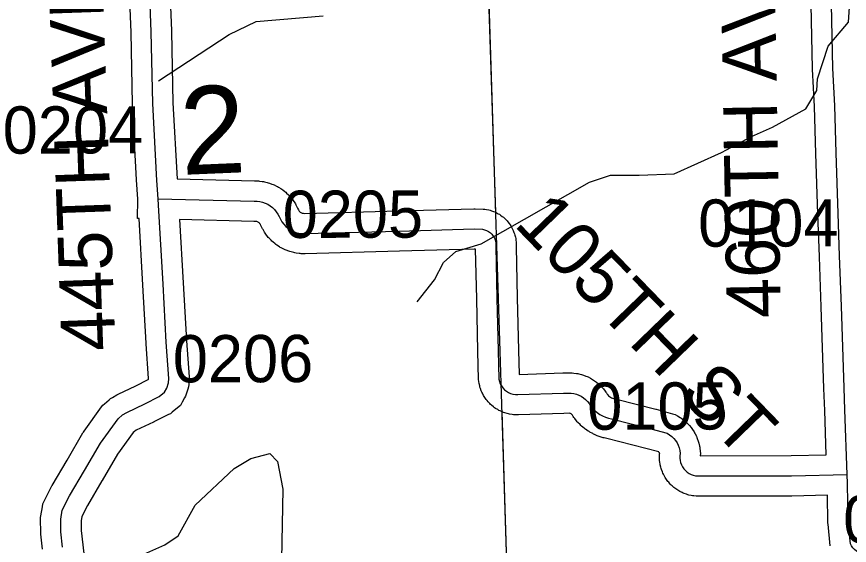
# Model space of a CAD drawing. Extents: x 128.7 to 185.5, y -21.4 to 12.6.
# Drawn here: x 168.046 to 169.28, y 4.562 to 5.346 of the extents above; entities that cross this region are included whole.
import ezdxf

# ---------------------------------------------------------------- set-up
doc = ezdxf.new("R2010")
doc.units = 0
for name, color, linetype in [('tdCoHydroRiver', 7, 'Continuous'), ('tdCoSecRdNmbr', 7, 'Continuous'), ('tdCoSecRdTxt', 7, 'Continuous'), ('tdCoSecRteBand', 7, 'Continuous'), ('tdCoSecRteCL', 7, 'Continuous'), ('tdCoSectLine', 7, 'Continuous'), ('tdCoSectLinePart', 7, 'Continuous'), ('tdCoSectNmbr', 7, 'Continuous'), ('tdCoSurfGravel', 7, 'Continuous')]:
    doc.layers.add(name, color=color, linetype=linetype)

msp = doc.modelspace()

# ---------------------------------------------------------------- linework, layer by layer
at = {"layer": 'tdCoHydroRiver'}
for points in [[(168.6398, 4.9235), (168.6654, 4.9561), (168.6786, 4.9818), (168.6969, 4.9983), (168.7344, 5.0093), (168.8951, 5.1008), (168.9262, 5.1114), (168.9689, 5.1115), (169.0209, 5.1135), (169.0908, 5.1447), (169.1356, 5.1685), (169.1667, 5.1823), (169.2161, 5.2095), (169.2324, 5.237), (169.2333, 5.2544), (169.2489, 5.3024), (169.279, 5.3383), (169.2821, 5.3826), (169.3016, 5.4071), (169.3083, 5.4389), (169.3144, 5.4454), (169.3239, 5.4442), (169.3416, 5.4354)], [(168.2561, 5.2513), (168.3608, 5.3201), (168.4011, 5.339), (168.5002, 5.3476)], [(168.2343, 4.5493), (168.2654, 4.5632), (168.2854, 4.5766), (168.3105, 4.6218), (168.3684, 4.6761), (168.393, 4.6913), (168.4212, 4.6987), (168.4327, 4.6865), (168.4406, 4.6458), (168.4383, 4.5415)]]:
    msp.add_lwpolyline(points, dxfattribs=at)
at = {"layer": 'tdCoSecRteBand'}
for points in [[(168.0841, 4.5565), (168.0817, 4.5789), (168.0815, 4.5804), (168.0815, 4.5818), (168.0813, 4.6008), (168.0812, 4.6036), (168.0817, 4.6062), (168.0839, 4.6193), (168.0846, 4.6237), (168.0866, 4.6277), (168.0975, 4.6494), (168.098, 4.6504), (168.0985, 4.6513), (168.1206, 4.6886), (168.144, 4.729), (168.1448, 4.7303), (168.1457, 4.7315), (168.1718, 4.7675), (168.1737, 4.7702), (168.1762, 4.7723), (168.1828, 4.7783), (168.1851, 4.7803), (168.1877, 4.7818), (168.1942, 4.7855), (168.1952, 4.7861), (168.1963, 4.7867), (168.2226, 4.7991), (168.2408, 4.8083), (168.2413, 4.8087), (168.2414, 4.809), (168.2415, 4.8099), (168.2377, 4.8614), (168.2377, 4.8617), (168.2376, 4.862), (168.233, 4.9483), (168.2273, 5.0471), (168.2249, 5.0472), (168.2256, 5.0758), (168.2236, 5.1043), (168.2237, 5.1043), (168.2177, 5.2159), (168.2176, 5.2164), (168.2176, 5.2169), (168.2154, 5.3231), (168.2107, 5.4427)], [(168.2707, 5.4449), (168.2754, 5.3252), (168.2754, 5.3249), (168.2754, 5.3246), (168.2776, 5.2186), (168.2837, 5.1057), (168.3986, 5.1028), (168.4026, 5.1028), (168.4042, 5.1027), (168.4059, 5.1025), (168.41, 5.102), (168.4117, 5.1018), (168.4132, 5.1015), (168.4173, 5.1005), (168.4189, 5.1001), (168.4205, 5.0996), (168.4244, 5.0982), (168.426, 5.0977), (168.4274, 5.097), (168.4312, 5.0952), (168.4327, 5.0944), (168.4341, 5.0936), (168.4376, 5.0914), (168.439, 5.0905), (168.4403, 5.0895), (168.4436, 5.0869), (168.4449, 5.0859), (168.4461, 5.0848), (168.4491, 5.0819), (168.4502, 5.0807), (168.4513, 5.0795), (168.454, 5.0762), (168.455, 5.075), (168.4559, 5.0736), (168.4582, 5.0701), (168.4591, 5.0687), (168.4598, 5.0673), (168.4618, 5.0635), (168.4621, 5.0629), (168.4624, 5.0622), (168.4635, 5.0598), (168.464, 5.0589), (168.4647, 5.058), (168.4654, 5.0573), (168.4662, 5.0566), (168.4671, 5.056), (168.468, 5.0555), (168.469, 5.0552), (168.47, 5.0549), (168.471, 5.0548), (168.473, 5.0547), (168.6118, 5.0584), (168.7235, 5.0616), (168.7245, 5.0616), (168.7255, 5.0616), (168.7376, 5.0611), (168.7402, 5.061), (168.7427, 5.0605), (168.7459, 5.0598), (168.748, 5.0593), (168.7499, 5.0586), (168.753, 5.0575), (168.7549, 5.0568), (168.7568, 5.0558), (168.7597, 5.0542), (168.7615, 5.0533), (168.7632, 5.052), (168.7658, 5.0501), (168.7675, 5.0489), (168.769, 5.0474), (168.7714, 5.0451), (168.7729, 5.0437), (168.7742, 5.042), (168.7762, 5.0394), (168.7775, 5.0378), (168.7785, 5.036), (168.7801, 5.0332), (168.7812, 5.0313), (168.782, 5.0294), (168.7832, 5.0264), (168.784, 5.0244), (168.7845, 5.0224), (168.7853, 5.0192), (168.7858, 5.0172), (168.786, 5.0151), (168.7863, 5.0119), (168.7865, 5.0098), (168.7865, 5.0077), (168.7864, 5.0052), (168.7878, 4.9292), (168.7898, 4.8519), (168.7898, 4.8518), (168.7898, 4.8518), (168.7907, 4.8158), (168.8555, 4.818), (168.8557, 4.818), (168.8558, 4.818), (168.8672, 4.8182), (168.8697, 4.8183), (168.8721, 4.8179), (168.876, 4.8174), (168.8777, 4.8171), (168.8793, 4.8167), (168.8832, 4.8157), (168.8848, 4.8153), (168.8863, 4.8147), (168.89, 4.8133), (168.8916, 4.8127), (168.893, 4.812), (168.8966, 4.8101), (168.8981, 4.8094), (168.8995, 4.8085), (168.9028, 4.8063), (168.9042, 4.8054), (168.9054, 4.8043), (168.9085, 4.8018), (168.9098, 4.8007), (168.9109, 4.7995), (168.9137, 4.7967), (168.9149, 4.7955), (168.9159, 4.7942), (168.9183, 4.791), (168.9193, 4.7897), (168.9202, 4.7883), (168.9213, 4.7865), (168.9222, 4.7854), (168.9234, 4.7842), (168.9247, 4.783), (168.9261, 4.7821), (168.9276, 4.7812), (168.9292, 4.7805), (168.9309, 4.78), (168.934, 4.7793), (168.9346, 4.7792), (168.9351, 4.7791), (168.9936, 4.7643), (168.9939, 4.7642), (168.9942, 4.7641), (169.0183, 4.7575), (169.0223, 4.7564), (169.0258, 4.7542), (169.0294, 4.7521), (169.0308, 4.7512), (169.0322, 4.7502), (169.0355, 4.7477), (169.0368, 4.7466), (169.0381, 4.7454), (169.041, 4.7426), (169.0422, 4.7414), (169.0433, 4.7401), (169.0459, 4.7369), (169.047, 4.7355), (169.048, 4.7341), (169.0502, 4.7306), (169.0511, 4.7292), (169.0519, 4.7277), (169.0537, 4.724), (169.0545, 4.7224), (169.055, 4.7208), (169.0564, 4.7169), (169.057, 4.7153), (169.0574, 4.7137), (169.0583, 4.7096), (169.0587, 4.708), (169.0589, 4.7063), (169.0594, 4.7022), (169.0599, 4.6983), (169.0594, 4.6952)], [(169.0594, 4.6952), (169.1942, 4.6954), (169.2461, 4.6967), (169.2439, 4.7621), (169.2426, 4.7948), (169.2426, 4.7949), (169.2426, 4.7951), (169.2389, 4.916), (169.236, 4.9903), (169.236, 4.9904), (169.236, 4.9905), (169.2338, 5.0534), (169.2338, 5.0534), (169.2338, 5.0534), (169.2308, 5.1432), (169.2308, 5.1433), (169.2308, 5.1433), (169.2288, 5.213), (169.2259, 5.2686), (169.2259, 5.2691), (169.2259, 5.2696), (169.2239, 5.3638)], [(169.2521, 4.5614), (169.2489, 4.5937), (169.2488, 4.5949), (169.2488, 4.5961), (169.2479, 4.6367), (169.1953, 4.6354), (169.195, 4.6354), (169.1946, 4.6354), (169.0561, 4.6352), (169.0547, 4.6352), (169.0533, 4.6353), (169.0498, 4.6356), (169.0479, 4.6358), (169.0461, 4.6362), (169.0427, 4.6369), (169.0409, 4.6373), (169.0391, 4.638), (169.0358, 4.6391), (169.0341, 4.6398), (169.0324, 4.6406), (169.0293, 4.6422), (169.0276, 4.643), (169.026, 4.6441), (169.0232, 4.646), (169.0216, 4.647), (169.0202, 4.6483), (169.0176, 4.6506), (169.0162, 4.6518), (169.0149, 4.6532), (169.0126, 4.6558), (169.0113, 4.6572), (169.0103, 4.6587), (169.0083, 4.6616), (169.0072, 4.6631), (169.0064, 4.6648), (169.0048, 4.6679), (169.0039, 4.6695), (169.0032, 4.6713), (169.002, 4.6746), (169.0014, 4.6763), (169.001, 4.6782), (169.0002, 4.6815), (168.9998, 4.6834), (168.9996, 4.6852), (168.9992, 4.6887), (168.999, 4.6906), (168.999, 4.6924), (168.9991, 4.6959), (168.9992, 4.6978), (168.9993, 4.6986), (168.9991, 4.6989), (168.9988, 4.6996), (168.9985, 4.7002), (168.998, 4.7007), (168.9978, 4.7009), (168.9785, 4.7062), (168.921, 4.7208), (168.9169, 4.7216), (168.9155, 4.7219), (168.9141, 4.7224), (168.9096, 4.7238), (168.9082, 4.7243), (168.9068, 4.7248), (168.9025, 4.7267), (168.9012, 4.7273), (168.8999, 4.728), (168.8958, 4.7303), (168.8945, 4.731), (168.8933, 4.7318), (168.8894, 4.7345), (168.8882, 4.7353), (168.8871, 4.7363), (168.8835, 4.7393), (168.8824, 4.7403), (168.8813, 4.7413), (168.8781, 4.7447), (168.8771, 4.7457), (168.8761, 4.7469), (168.8732, 4.7506), (168.8721, 4.752), (168.8711, 4.7536), (168.8699, 4.7556), (168.8694, 4.7561), (168.869, 4.7566), (168.8684, 4.7571), (168.8679, 4.7575), (168.8672, 4.7578), (168.8666, 4.758), (168.866, 4.7582), (168.8573, 4.758), (168.7899, 4.7558), (168.7889, 4.7557), (168.7879, 4.7558), (168.7843, 4.7559), (168.7823, 4.756), (168.7804, 4.7563), (168.7768, 4.7569), (168.7749, 4.7572), (168.773, 4.7578), (168.7695, 4.7588), (168.7676, 4.7594), (168.7659, 4.7602), (168.7626, 4.7617), (168.7608, 4.7625), (168.7591, 4.7636), (168.756, 4.7655), (168.7544, 4.7665), (168.7528, 4.7678), (168.7501, 4.7701), (168.7485, 4.7714), (168.7472, 4.7728), (168.7447, 4.7754), (168.7434, 4.7769), (168.7422, 4.7785), (168.7401, 4.7814), (168.739, 4.783), (168.7381, 4.7848), (168.7364, 4.788), (168.7355, 4.7897), (168.7348, 4.7916), (168.7335, 4.7949), (168.7328, 4.7968), (168.7324, 4.7987), (168.7316, 4.8022), (168.7309, 4.8052), (168.7308, 4.8082), (168.7298, 4.8504), (168.7279, 4.9278), (168.7279, 4.9279), (168.7279, 4.928), (168.7264, 5.0015), (168.7241, 5.0016), (168.6135, 4.9984), (168.6134, 4.9984), (168.6134, 4.9984), (168.4738, 4.9947), (168.4731, 4.9947), (168.4723, 4.9947), (168.4679, 4.9948), (168.4662, 4.9949), (168.4645, 4.9951), (168.4602, 4.9957), (168.4585, 4.9959), (168.4569, 4.9964), (168.4526, 4.9974), (168.4509, 4.9979), (168.4494, 4.9984), (168.4452, 5), (168.4437, 5.0006), (168.4422, 5.0014), (168.4382, 5.0034), (168.4367, 5.0041), (168.4353, 5.0051), (168.4317, 5.0075), (168.4303, 5.0084), (168.429, 5.0095), (168.4256, 5.0124), (168.4243, 5.0134), (168.4231, 5.0147), (168.4201, 5.0178), (168.4189, 5.0191), (168.4179, 5.0204), (168.4152, 5.0239), (168.4142, 5.0253), (168.4133, 5.0267), (168.4111, 5.0305), (168.4102, 5.0319), (168.4095, 5.0335), (168.408, 5.0368), (168.4072, 5.0385), (168.4066, 5.0393), (168.4061, 5.04), (168.4054, 5.0407), (168.4046, 5.0412), (168.4038, 5.0417), (168.403, 5.0421), (168.4021, 5.0425), (168.4012, 5.0427), (168.4003, 5.0428), (168.3977, 5.0428), (168.3975, 5.0428), (168.3973, 5.0428), (168.2875, 5.0456), (168.2929, 4.9516), (168.2929, 4.9516), (168.2929, 4.9515), (168.2975, 4.8655), (168.3015, 4.812), (168.3016, 4.8098), (168.3015, 4.8076), (168.301, 4.801), (168.3007, 4.7974), (168.2996, 4.794), (168.2971, 4.7863), (168.2962, 4.7835), (168.2948, 4.7809), (168.2913, 4.7747), (168.2885, 4.7697), (168.2841, 4.7661), (168.2762, 4.7597), (168.2737, 4.7576), (168.2708, 4.7562), (168.2493, 4.7453), (168.249, 4.7452), (168.2486, 4.745), (168.2231, 4.7329), (168.2204, 4.7314), (168.2184, 4.7297), (168.1951, 4.6975), (168.1725, 4.6584), (168.1724, 4.6583), (168.1723, 4.6582), (168.1507, 4.6216), (168.1423, 4.6049), (168.1413, 4.5989), (168.1415, 4.5841), (168.1438, 4.5631), (168.1457, 4.5459)]]:
    msp.add_lwpolyline(points, dxfattribs=at)
at = {"layer": 'tdCoSecRteCL'}
for points in [[(169.2771, 4.6674), (169.2739, 4.7632), (169.2726, 4.796), (169.2689, 4.9171), (169.266, 4.9915), (169.2637, 5.0544), (169.2608, 5.1442), (169.2588, 5.2142), (169.2558, 5.2702), (169.2539, 5.3644), (169.2522, 5.4441), (169.2492, 5.4939), (169.2471, 5.5493)], [(168.2556, 5.0764), (168.2538, 5.1033), (168.2476, 5.2175), (168.2454, 5.324), (168.2407, 5.4439), (168.2387, 5.5103)], [(168.114, 4.5598), (168.1115, 4.5822), (168.1112, 4.6012), (168.1135, 4.6143), (168.1243, 4.636), (168.1465, 4.6735), (168.1699, 4.7139), (168.1961, 4.7499), (168.2027, 4.7558), (168.2092, 4.7595), (168.2358, 4.7721), (168.2572, 4.783), (168.2651, 4.7894), (168.2686, 4.7955), (168.2711, 4.8032), (168.2715, 4.8098), (168.2676, 4.8636), (168.2629, 4.9499), (168.2563, 5.0668), (168.2556, 5.0764)], [(168.2556, 5.0764), (168.3981, 5.0728), (168.4023, 5.0728), (168.4064, 5.0723), (168.4105, 5.0713), (168.4145, 5.0699), (168.4183, 5.0681), (168.4218, 5.0659), (168.4251, 5.0633), (168.4282, 5.0604), (168.4308, 5.0571), (168.4331, 5.0536), (168.435, 5.0499), (168.4369, 5.0459), (168.4391, 5.0421), (168.4418, 5.0385), (168.4448, 5.0354), (168.4482, 5.0325), (168.4519, 5.0301), (168.4558, 5.0281), (168.46, 5.0265), (168.4642, 5.0254), (168.4686, 5.0248), (168.473, 5.0247), (168.6126, 5.0284), (168.7243, 5.0316), (168.7364, 5.0311), (168.7396, 5.0304), (168.7427, 5.0293), (168.7455, 5.0278), (168.7482, 5.0259), (168.7505, 5.0236), (168.7525, 5.021), (168.7541, 5.0182), (168.7554, 5.0152), (168.7561, 5.012), (168.7565, 5.0087), (168.7564, 5.0055), (168.7579, 4.9285), (168.7598, 4.8511), (168.7608, 4.8089), (168.7616, 4.8054), (168.7629, 4.802), (168.7646, 4.7988), (168.7667, 4.7959), (168.7691, 4.7932), (168.7719, 4.7909), (168.775, 4.789), (168.7783, 4.7875), (168.7817, 4.7865), (168.7853, 4.7859), (168.7889, 4.7858), (168.8565, 4.788), (168.8678, 4.7882), (168.8718, 4.7877), (168.8757, 4.7867), (168.8794, 4.7852), (168.883, 4.7834), (168.8863, 4.7812), (168.8894, 4.7787), (168.8922, 4.7758), (168.8946, 4.7726), (168.8967, 4.7692), (168.8996, 4.7656), (168.9029, 4.7622), (168.9065, 4.7592), (168.9103, 4.7565), (168.9144, 4.7543), (168.9187, 4.7524), (168.9232, 4.751), (168.9278, 4.75), (168.9862, 4.7352), (169.0104, 4.7285), (169.0139, 4.7264), (169.0172, 4.7239), (169.0201, 4.721), (169.0227, 4.7179), (169.025, 4.7144), (169.0268, 4.7107), (169.0282, 4.7068), (169.0291, 4.7028), (169.0296, 4.6987), (169.0291, 4.6953), (169.029, 4.6918), (169.0294, 4.6883), (169.0302, 4.685), (169.0314, 4.6817), (169.033, 4.6786), (169.035, 4.6758), (169.0373, 4.6732), (169.0399, 4.6709), (169.0428, 4.669), (169.0459, 4.6674), (169.0491, 4.6662), (169.0525, 4.6655), (169.056, 4.6652), (169.1946, 4.6654), (169.2771, 4.6674)], [(169.3474, 4.5489), (169.3076, 4.5489), (169.3041, 4.549), (169.3007, 4.5496), (169.2973, 4.5506), (169.2941, 4.552), (169.2911, 4.5539), (169.2883, 4.556), (169.2859, 4.5586), (169.2837, 4.5614), (169.282, 4.5644), (169.2788, 4.5967), (169.2776, 4.6539), (169.2771, 4.6674)]]:
    msp.add_lwpolyline(points, dxfattribs=at)
at = {"layer": 'tdCoSectLine'}
msp.add_lwpolyline([(168.7408, 5.5246), (168.7722, 4.5362)], dxfattribs=at)
at = {"layer": 'tdCoSectLinePart'}
for points in [[(168.7417, 5.4946), (168.7557, 5.0558)], [(168.7651, 4.7607), (168.7722, 4.5362)]]:
    msp.add_lwpolyline(points, dxfattribs=at)
at = {"layer": 'tdCoSurfGravel'}
for points in [[(168.114, 4.5598), (168.1115, 4.5822), (168.1112, 4.6012), (168.1135, 4.6143), (168.1243, 4.636), (168.1465, 4.6735), (168.1699, 4.7139), (168.1961, 4.7499), (168.2027, 4.7558), (168.2092, 4.7595), (168.2358, 4.7721), (168.2572, 4.783), (168.2651, 4.7894), (168.2686, 4.7955), (168.2711, 4.8032), (168.2715, 4.8098), (168.2676, 4.8636), (168.2629, 4.9499), (168.2563, 5.0668), (168.2556, 5.0764), (168.2538, 5.1033), (168.2476, 5.2175), (168.2454, 5.324), (168.2407, 5.4439)], [(169.282, 4.5644), (169.2788, 4.5967), (169.2776, 4.6539), (169.2771, 4.6674), (169.2739, 4.7632), (169.2726, 4.796), (169.2689, 4.9171), (169.266, 4.9915), (169.2637, 5.0544), (169.2608, 5.1442), (169.2588, 5.2142), (169.2558, 5.2702), (169.2539, 5.3644)], [(168.2556, 5.0764), (168.3981, 5.0728), (168.4023, 5.0728), (168.4064, 5.0723), (168.4105, 5.0713), (168.4145, 5.0699), (168.4183, 5.0681), (168.4218, 5.0659), (168.4251, 5.0633), (168.4282, 5.0604), (168.4308, 5.0571), (168.4331, 5.0536), (168.435, 5.0499), (168.4369, 5.0459), (168.4391, 5.0421), (168.4418, 5.0385), (168.4448, 5.0354), (168.4482, 5.0325), (168.4519, 5.0301), (168.4558, 5.0281), (168.46, 5.0265), (168.4642, 5.0254), (168.4686, 5.0248), (168.473, 5.0247), (168.6126, 5.0284), (168.7243, 5.0316), (168.7364, 5.0311), (168.7396, 5.0304), (168.7427, 5.0293), (168.7455, 5.0278), (168.7482, 5.0259), (168.7505, 5.0236), (168.7525, 5.021), (168.7541, 5.0182), (168.7554, 5.0152), (168.7561, 5.012), (168.7565, 5.0087), (168.7564, 5.0055), (168.7579, 4.9285), (168.7598, 4.8511), (168.7608, 4.8089), (168.7616, 4.8054), (168.7629, 4.802), (168.7646, 4.7988), (168.7667, 4.7959), (168.7691, 4.7932), (168.7719, 4.7909), (168.775, 4.789), (168.7783, 4.7875), (168.7817, 4.7865), (168.7853, 4.7859), (168.7889, 4.7858), (168.8565, 4.788), (168.8678, 4.7882), (168.8718, 4.7877), (168.8757, 4.7867), (168.8794, 4.7852), (168.883, 4.7834), (168.8863, 4.7812), (168.8894, 4.7787), (168.8922, 4.7758), (168.8946, 4.7726), (168.8967, 4.7692), (168.8996, 4.7656), (168.9029, 4.7622), (168.9065, 4.7592), (168.9103, 4.7565), (168.9144, 4.7543), (168.9187, 4.7524), (168.9232, 4.751), (168.9278, 4.75), (168.9862, 4.7352), (169.0104, 4.7285), (169.0139, 4.7264), (169.0172, 4.7239), (169.0201, 4.721), (169.0227, 4.7179), (169.025, 4.7144), (169.0268, 4.7107), (169.0282, 4.7068), (169.0291, 4.7028), (169.0296, 4.6987), (169.0291, 4.6953), (169.029, 4.6918), (169.0294, 4.6883), (169.0302, 4.685), (169.0314, 4.6817), (169.033, 4.6786), (169.035, 4.6758), (169.0373, 4.6732), (169.0399, 4.6709), (169.0428, 4.669), (169.0459, 4.6674), (169.0491, 4.6662), (169.0525, 4.6655), (169.056, 4.6652), (169.1946, 4.6654), (169.2771, 4.6674)]]:
    msp.add_lwpolyline(points, dxfattribs=at)

# ---------------------------------------------------------------- texts
at = {"layer": 'tdCoSecRdNmbr'}
for s, rotation, p in [('0204', 0.1267, (168.0252, 5.1432)), ('0205', 0.127, (168.4403, 5.0182)), ('0104', 0.1274, (169.0563, 5.0052)), ('0206', 0.1268, (168.2774, 4.804)), ('0105', 0.1273, (168.8919, 4.7337)), ('0106', 0.1276, (169.2713, 4.566))]:
    msp.add_text(s, height=0.07, rotation=rotation, dxfattribs=at).set_placement(p)
at = {"layer": 'tdCoSecRdTxt'}
for s, rotation, p in [('460TH AVE', 91, (169.1788, 4.9)), ('445TH AVE', 92, (168.1924, 4.8517)), ('105TH ST', 314.1263, (168.7815, 5.0376))]:
    msp.add_text(s, height=0.08, rotation=rotation, dxfattribs=at).set_placement(p)
at = {"layer": 'tdCoSectNmbr'}
msp.add_text('2', height=0.13, rotation=2.4151, dxfattribs=at).set_placement((168.2907, 5.1117))

doc.saveas('drawing.dxf')
